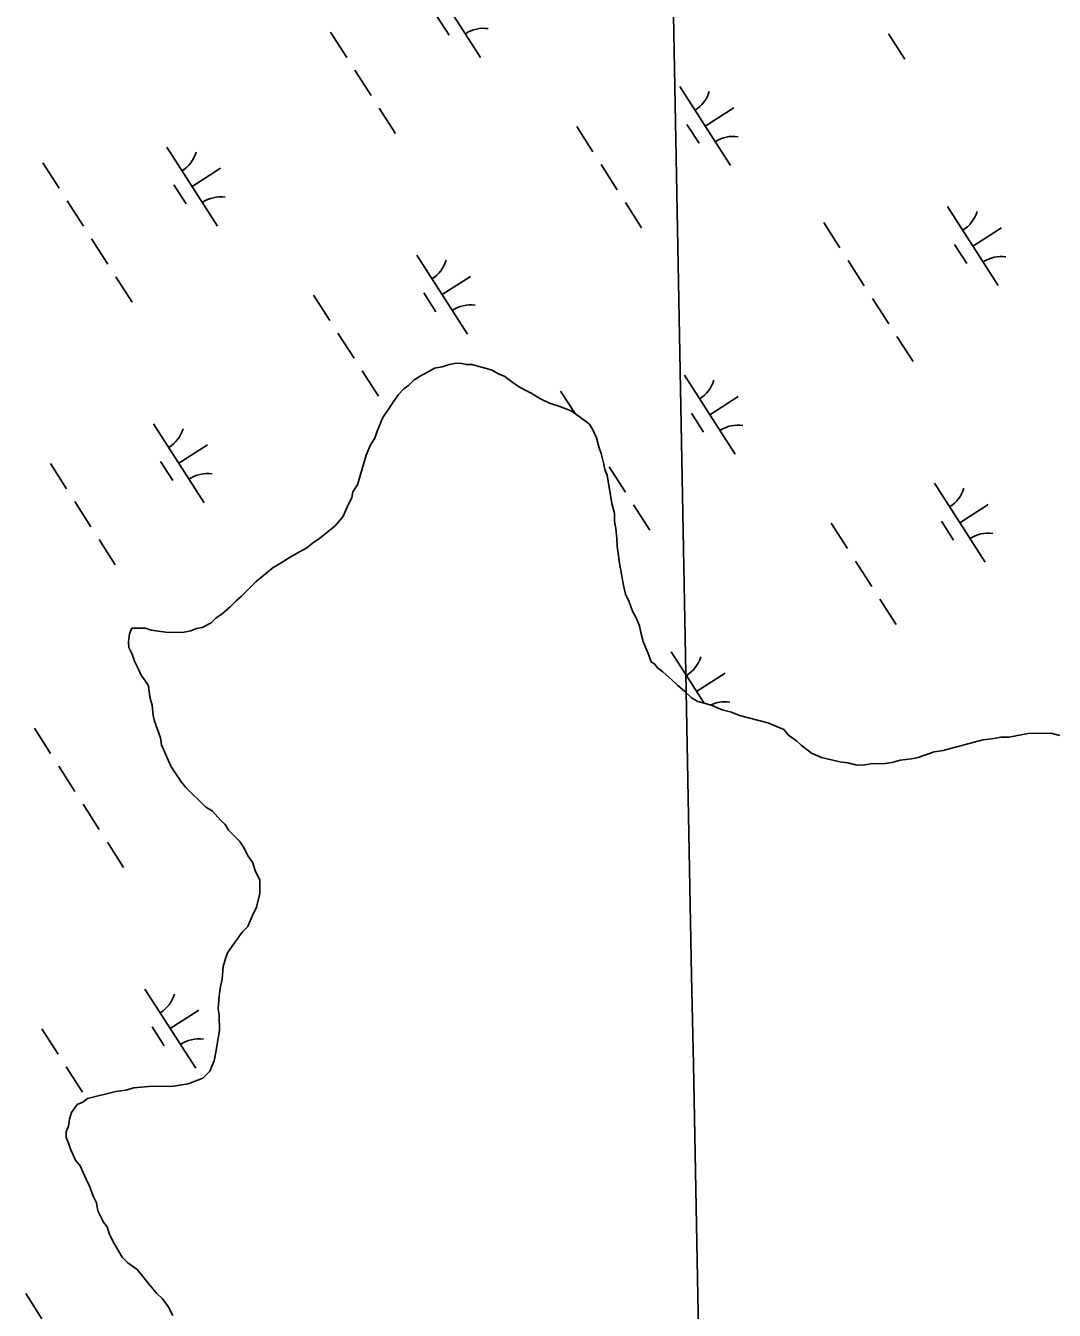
# Model space of a CAD drawing. Extents: x 3962991 to 3983549, y 181631 to 204078.
# Drawn here: x 3973046 to 3973593, y 192803 to 193487 of the extents above; entities that cross this region are included whole.
import ezdxf

# ---------------------------------------------------------------- set-up
doc = ezdxf.new("R2010")
doc.units = 0
for name, color, linetype in [('V-GRID-MAJR', 7, 'Continuous'), ('V-TOPO-SHOR', 7, 'Continuous'), ('V-WETL-SWMP', 7, 'Continuous')]:
    doc.layers.add(name, color=color, linetype=linetype)

msp = doc.modelspace()

# ---------------------------------------------------------------- linework, layer by layer
at = {"layer": 'V-GRID-MAJR'}
msp.add_spline([(3973536.44, 185784.12), (3973487.19, 188388.71), (3973372.59, 194448.65), (3973258, 200508.57), (3973228.23, 202082.7)], degree=3, dxfattribs=at)
at = {"layer": 'V-TOPO-SHOR'}
for points in [[(3973569.13, 193107.97), (3973564.9, 193107.92), (3973561.28, 193107.27), (3973555.25, 193106.6), (3973534.16, 193100.91), (3973529.33, 193100.25), (3973520.9, 193097.13), (3973517.28, 193096.48), (3973511.25, 193095.81), (3973507.03, 193094.55), (3973503.41, 193093.9), (3973495.56, 193093.81), (3973492.54, 193093.17), (3973488.31, 193093.12), (3973483.46, 193094.28), (3973479.23, 193094.83), (3973469.53, 193097.14), (3973464.06, 193099.49), (3973458.57, 193103.66), (3973456.13, 193106.05), (3973451.86, 193109.02), (3973449.41, 193112.01), (3973440.91, 193115.54), (3973425.75, 193119.59), (3973421.5, 193121.36), (3973416.65, 193122.51), (3973411.18, 193124.86), (3973403.29, 193127.19), (3973400.25, 193128.97), (3973396.58, 193132.55), (3973392.92, 193135.53), (3973389.87, 193138.52), (3973384.98, 193142.69), (3973381.93, 193145.07), (3973380.7, 193146.87), (3973378.88, 193148.06), (3973377.62, 193151.67), (3973374.52, 193158.89), (3973373.25, 193163.71), (3973372.61, 193167.33), (3973370.74, 193171.54), (3973368.89, 193175.14), (3973367.02, 193179.96), (3973365.16, 193184.17), (3973363.89, 193189.59), (3973363.23, 193193.82), (3973361.94, 193200.45), (3973361.28, 193205.88), (3973360.63, 193209.5), (3973360.58, 193213.73), (3973359.92, 193219.16), (3973359.27, 193222.78), (3973359.22, 193227.01), (3973357.95, 193232.44), (3973355.35, 193247.52), (3973354.11, 193250.52), (3973353.46, 193254.14), (3973352.2, 193258.96), (3973350.95, 193262.57), (3973349.68, 193267.39), (3973347.82, 193271.6), (3973345.97, 193274.6), (3973340.48, 193278.77), (3973336.22, 193281.74), (3973330.15, 193284.09), (3973324.69, 193285.84), (3973319.82, 193288.2), (3973314.95, 193291.17), (3973311.31, 193292.94), (3973308.26, 193294.72), (3973304, 193297.69), (3973300.95, 193300.07), (3973297.91, 193301.24), (3973293.65, 193303.61), (3973283.34, 193306.51), (3973280.32, 193306.48), (3973277.29, 193307.05), (3973274.27, 193307.01), (3973271.26, 193306.37), (3973267.64, 193305.12), (3973263.42, 193304.47), (3973260.42, 193302.62), (3973256.82, 193300.77), (3973252.61, 193298.3), (3973249.63, 193295.24), (3973247.23, 193293.4), (3973244.25, 193290.34), (3973235.93, 193278.16), (3973232.99, 193270.87), (3973231.82, 193267.23), (3973229.45, 193263.58), (3973227.09, 193258.11), (3973222.44, 193242.34), (3973220.07, 193238.69), (3973219.5, 193235.66), (3973217.14, 193230.8), (3973214.78, 193225.33), (3973210.61, 193220.44), (3973202.23, 193213.7), (3973199.22, 193211.85), (3973195.63, 193208.79)], [(3973195.63, 193208.79), (3973192.03, 193206.93), (3973186.62, 193203.85), (3973181.83, 193200.77), (3973177.62, 193198.3), (3973168.64, 193190.94), (3973165.06, 193187.27), (3973160.88, 193182.99), (3973157.88, 193180.54), (3973154.9, 193177.49), (3973150.71, 193173.81), (3973147.11, 193171.35), (3973144.72, 193168.9), (3973139.91, 193166.43), (3973136.9, 193165.79), (3973133.89, 193164.55), (3973130.27, 193163.9), (3973121.81, 193163.8), (3973112.73, 193164.9), (3973109.7, 193166.08), (3973102.45, 193165.99), (3973101.27, 193162.96), (3973100.72, 193158.72), (3973100.75, 193155.7), (3973102.61, 193152.1), (3973103.86, 193148.48), (3973105.71, 193144.88), (3973107.58, 193140.67), (3973109.42, 193138.27), (3973111.27, 193135.27), (3973111.94, 193129.24), (3973113.2, 193125.02), (3973113.87, 193119.59), (3973114.51, 193116.57), (3973117.63, 193107.54), (3973118.28, 193103.92), (3973123.25, 193092.5), (3973125.1, 193089.5), (3973128.79, 193084.1), (3973131.24, 193081.11), (3973141.63, 193070.95), (3973145.29, 193068.58), (3973149.57, 193063.79), (3973152.02, 193061.4), (3973153.87, 193058.4), (3973159.98, 193052.43), (3973161.83, 193049.43), (3973164.3, 193044.62), (3973166.76, 193041.02), (3973168.02, 193036.81), (3973170.49, 193032), (3973170.58, 193024.75), (3973168.85, 193017.48), (3973166.49, 193012.61), (3973164.13, 193007.15), (3973161.15, 193004.09), (3973158.18, 192999.82), (3973155.79, 192996.77), (3973153.42, 192993.12), (3973152.25, 192990.08), (3973151.09, 192985.84), (3973150.56, 192979.18), (3973149.41, 192974.34), (3973148.85, 192970.1), (3973148.32, 192963.44), (3973148.97, 192959.83), (3973149.06, 192951.97), (3973147.38, 192941.07), (3973146.23, 192935.61), (3973143.88, 192930.15), (3973140.29, 192926.48), (3973132.47, 192923.37), (3973124.63, 192922.07), (3973111.33, 192921.91), (3973103.48, 192921.22), (3973099.27, 192919.96), (3973093.84, 192919.29), (3973078.77, 192915.49), (3973076.37, 192913.65), (3973073.37, 192912.4), (3973070.39, 192908.14), (3973069.23, 192904.5), (3973068.67, 192900.86), (3973067.49, 192897.83), (3973067.53, 192894.81), (3973068.77, 192891.8), (3973070.02, 192888.19), (3973072.5, 192882.78), (3973074.96, 192879.79), (3973078.06, 192872.57), (3973079.92, 192868.96), (3973081.79, 192863.54), (3973083.65, 192859.94), (3973084.3, 192855.72), (3973087.39, 192849.71), (3973089.23, 192847.31), (3973090.49, 192843.1), (3973092.97, 192838.29), (3973097.28, 192831.08), (3973100.34, 192828.1), (3973105.21, 192824.53)], [(3973596.32, 193108.89), (3973591.47, 193110.04), (3973579.38, 193109.9), (3973569.13, 193107.97)], [(3973105.21, 192824.53), (3973111.96, 192816.14), (3973115.64, 192811.96), (3973118.69, 192808.97), (3973121.77, 192804.78), (3973124.24, 192799.97)]]:
    msp.add_lwpolyline(points, dxfattribs=at)
at = {"layer": 'V-WETL-SWMP'}
for p, q in [((3973261.05, 193512), (3973288.04, 193469.91)), ((3973264.81, 193491.84), (3973271.29, 193481.74)), ((3973208.12, 193483.32), (3973216.76, 193469.85)), ((3973505.11, 193482.53), (3973513.74, 193469.06)), ((3973221.08, 193463.12), (3973229.71, 193449.65)), ((3973394.08, 193454.46), (3973421.06, 193412.37)), ((3973234.03, 193442.91), (3973242.66, 193429.44)), ((3973407.57, 193433.41), (3973422.72, 193443.13)), ((3973339.17, 193433.16), (3973347.81, 193419.69)), ((3973397.83, 193434.3), (3973404.31, 193424.2)), ((3973121.02, 193422.23), (3973148, 193380.14)), ((3973055.14, 193413.75), (3973063.77, 193400.28)), ((3973134.51, 193401.18), (3973149.67, 193410.9)), ((3973352.12, 193412.96), (3973360.76, 193399.49)), ((3973124.78, 193402.07), (3973131.26, 193391.97)), ((3973068.09, 193393.55), (3973076.73, 193380.08)), ((3973365.08, 193392.75), (3973373.71, 193379.28)), ((3973536.52, 193390.51), (3973563.51, 193348.42)), ((3973470.64, 193382.03), (3973479.28, 193368.57)), ((3973550.02, 193369.46), (3973565.17, 193379.18)), ((3973081.04, 193373.35), (3973089.68, 193359.88)), ((3973540.28, 193370.35), (3973546.76, 193360.25)), ((3973254.04, 193364.69), (3973281.03, 193322.59)), ((3973483.6, 193361.83), (3973492.23, 193348.36)), ((3973094, 193353.14), (3973102.63, 193339.67)), ((3973267.54, 193343.64), (3973282.69, 193353.36)), ((3973199.14, 193343.39), (3973207.77, 193329.92)), ((3973257.8, 193344.53), (3973264.28, 193334.43)), ((3973496.55, 193341.63), (3973505.19, 193328.16)), ((3973212.09, 193323.19), (3973220.73, 193309.72)), ((3973509.5, 193321.42), (3973518.14, 193307.95)), ((3973225.04, 193302.98), (3973233.68, 193289.51)), ((3973396.49, 193300.74), (3973423.48, 193258.64)), ((3973330.61, 193292.26), (3973338.27, 193280.31)), ((3973409.99, 193279.69), (3973425.14, 193289.4)), ((3973400.25, 193280.58), (3973406.73, 193270.47)), ((3973114.01, 193274.91), (3973141, 193232.82)), ((3973127.5, 193253.87), (3973142.66, 193263.58)), ((3973059.11, 193253.62), (3973067.74, 193240.15)), ((3973117.77, 193254.75), (3973124.25, 193244.65)), ((3973356.52, 193251.85), (3973365.15, 193238.38)), ((3973529.52, 193243.19), (3973556.5, 193201.1)), ((3973072.06, 193233.41), (3973080.7, 193219.94)), ((3973369.47, 193231.65), (3973378.11, 193218.18)), ((3973543.01, 193222.15), (3973558.16, 193231.86)), ((3973474.61, 193221.9), (3973483.25, 193208.43)), ((3973533.28, 193223.03), (3973539.75, 193212.93)), ((3973085.01, 193213.21), (3973093.65, 193199.74)), ((3973487.56, 193201.69), (3973496.2, 193188.22)), ((3973500.52, 193181.49), (3973509.15, 193168.02)), ((3973389.49, 193153.42), (3973407, 193126.1)), ((3973402.98, 193132.37), (3973418.13, 193142.09)), ((3973050.55, 193112.71), (3973059.18, 193099.24)), ((3973063.5, 193092.51), (3973072.14, 193079.04)), ((3973076.45, 193072.31), (3973085.09, 193058.84)), ((3973089.41, 193052.1), (3973098.04, 193038.63)), ((3973109.42, 192973.87), (3973136.41, 192931.78)), ((3973122.91, 192952.83), (3973138.07, 192962.54)), ((3973054.52, 192952.58), (3973063.15, 192939.11)), ((3973113.18, 192953.71), (3973119.66, 192943.61)), ((3973067.47, 192932.37), (3973076.11, 192918.9)), ((3973045.96, 192811.67), (3973054.59, 192798.2)), ((3973121.2, 192805.55), (3973122.05, 192804.22))]:
    msp.add_line(p, q, dxfattribs=at)
for points in [[(3973389.87, 193138.52), (3973384.98, 193142.69), (3973381.93, 193145.07), (3973380.7, 193146.87), (3973378.88, 193148.06), (3973377.62, 193151.67), (3973374.52, 193158.89), (3973373.25, 193163.71), (3973372.61, 193167.33), (3973370.74, 193171.54), (3973368.89, 193175.14), (3973367.02, 193179.96), (3973365.16, 193184.17), (3973363.89, 193189.59), (3973363.23, 193193.81), (3973361.95, 193200.45), (3973361.28, 193205.88), (3973360.63, 193209.5), (3973360.58, 193213.73), (3973359.91, 193219.16), (3973359.27, 193222.78), (3973359.22, 193227.01), (3973357.95, 193232.43), (3973355.35, 193247.52), (3973354.11, 193250.52), (3973353.46, 193254.14), (3973352.2, 193258.96), (3973350.95, 193262.58), (3973349.68, 193267.39), (3973347.82, 193271.6), (3973345.97, 193274.61), (3973340.48, 193278.77), (3973336.22, 193281.74), (3973330.15, 193284.09), (3973324.69, 193285.84), (3973319.82, 193288.2), (3973314.95, 193291.17), (3973311.31, 193292.94), (3973308.26, 193294.72), (3973304, 193297.69), (3973300.95, 193300.07), (3973297.91, 193301.24), (3973293.65, 193303.61), (3973283.34, 193306.51), (3973280.32, 193306.48), (3973277.29, 193307.05), (3973274.27, 193307.01), (3973271.26, 193306.37), (3973267.65, 193305.12), (3973263.42, 193304.47), (3973260.42, 193302.62), (3973256.82, 193300.77), (3973252.61, 193298.3), (3973249.63, 193295.24), (3973247.23, 193293.4), (3973244.25, 193290.34), (3973235.93, 193278.16), (3973232.99, 193270.87), (3973231.82, 193267.23), (3973229.45, 193263.58), (3973227.09, 193258.11), (3973222.44, 193242.34), (3973220.07, 193238.69), (3973219.5, 193235.66), (3973217.14, 193230.8), (3973214.78, 193225.33), (3973210.61, 193220.44), (3973202.22, 193213.7), (3973199.22, 193211.85), (3973195.63, 193208.79), (3973192.03, 193206.93), (3973186.62, 193203.85)], [(3973186.62, 193203.85), (3973181.83, 193200.77), (3973177.62, 193198.3), (3973168.64, 193190.94), (3973160.88, 193182.99), (3973157.88, 193180.54), (3973154.9, 193177.49), (3973150.71, 193173.81), (3973147.11, 193171.35), (3973144.72, 193168.9), (3973139.92, 193166.43), (3973136.9, 193165.79), (3973133.89, 193164.55), (3973130.27, 193163.9), (3973121.81, 193163.8), (3973112.73, 193164.9), (3973109.7, 193166.08), (3973102.45, 193165.99), (3973101.27, 193162.96), (3973100.72, 193158.72), (3973100.75, 193155.7), (3973102.61, 193152.1), (3973103.86, 193148.48), (3973105.71, 193144.88), (3973107.58, 193140.67), (3973109.42, 193138.27), (3973111.27, 193135.27), (3973111.94, 193129.24), (3973113.2, 193125.02), (3973113.87, 193119.59), (3973114.51, 193116.57), (3973117.63, 193107.54), (3973118.28, 193103.92), (3973123.25, 193092.5), (3973125.1, 193089.5), (3973128.79, 193084.1), (3973131.24, 193081.11), (3973141.63, 193070.95), (3973145.29, 193068.58), (3973149.57, 193063.79), (3973152.02, 193061.4), (3973153.87, 193058.4), (3973159.98, 193052.43), (3973161.83, 193049.43), (3973164.3, 193044.62), (3973166.76, 193041.02), (3973168.02, 193036.81), (3973170.49, 193032), (3973170.58, 193024.75), (3973168.85, 193017.48), (3973166.49, 193012.61), (3973164.14, 193007.15), (3973161.15, 193004.09), (3973158.18, 192999.82), (3973155.79, 192996.77), (3973153.42, 192993.12), (3973152.25, 192990.08), (3973151.09, 192985.84), (3973150.56, 192979.18), (3973149.41, 192974.34), (3973148.85, 192970.1), (3973148.32, 192963.44), (3973148.97, 192959.83), (3973149.06, 192951.97), (3973147.38, 192941.07), (3973146.23, 192935.62), (3973143.88, 192930.15), (3973140.29, 192926.48), (3973132.47, 192923.37), (3973124.63, 192922.07), (3973111.33, 192921.91), (3973103.48, 192921.22), (3973099.27, 192919.96), (3973093.84, 192919.29), (3973078.77, 192915.49), (3973076.37, 192913.65), (3973073.37, 192912.4), (3973070.39, 192908.14), (3973069.23, 192904.5), (3973068.67, 192900.86), (3973067.49, 192897.83), (3973067.53, 192894.81), (3973068.77, 192891.8), (3973070.02, 192888.19), (3973072.5, 192882.78), (3973074.96, 192879.78), (3973078.06, 192872.57), (3973079.92, 192868.96), (3973081.79, 192863.54), (3973083.65, 192859.94), (3973084.3, 192855.72), (3973087.39, 192849.71), (3973089.23, 192847.31), (3973090.49, 192843.1), (3973092.97, 192838.29), (3973097.28, 192831.09), (3973100.34, 192828.1), (3973105.22, 192824.53), (3973111.96, 192816.15), (3973115.64, 192811.96), (3973118.69, 192808.97)], [(3973596.32, 193108.89), (3973591.47, 193110.04), (3973579.38, 193109.9), (3973569.13, 193107.97), (3973564.9, 193107.92), (3973561.28, 193107.27), (3973555.24, 193106.6), (3973534.16, 193100.91), (3973529.33, 193100.25), (3973520.9, 193097.13), (3973517.28, 193096.48), (3973511.25, 193095.81), (3973507.03, 193094.55), (3973503.41, 193093.9), (3973495.56, 193093.81), (3973492.54, 193093.17), (3973488.31, 193093.12), (3973483.46, 193094.28), (3973479.22, 193094.83), (3973469.53, 193097.14), (3973464.06, 193099.49), (3973458.57, 193103.66), (3973456.13, 193106.05), (3973451.86, 193109.02), (3973449.41, 193112.01), (3973440.91, 193115.54), (3973425.75, 193119.59), (3973421.5, 193121.36), (3973416.65, 193122.51), (3973411.18, 193124.86), (3973403.29, 193127.19), (3973400.25, 193128.97), (3973396.58, 193132.55), (3973392.92, 193135.53), (3973389.87, 193138.52)], [(3973118.69, 192808.97), (3973121.77, 192804.78), (3973124.24, 192799.97)]]:
    msp.add_lwpolyline(points, dxfattribs=at)
for centre, start, end in [((3973289.65, 193467.83), 81.89186, 123.43552), ((3973392.86, 193456.8), 301.89187, 343.43553), ((3973422.68, 193410.29), 81.89186, 123.43552), ((3973119.8, 193424.56), 301.89187, 343.43553), ((3973149.62, 193378.06), 81.89186, 123.43552), ((3973535.31, 193392.84), 301.89187, 343.43553), ((3973565.12, 193346.34), 81.89186, 123.43552), ((3973252.83, 193367.02), 301.89187, 343.43553), ((3973282.64, 193320.52), 81.89186, 123.43552), ((3973395.28, 193303.07), 301.89187, 343.43553), ((3973425.09, 193256.56), 81.89186, 123.43552), ((3973112.8, 193277.25), 301.89187, 343.43553), ((3973142.61, 193230.74), 81.89186, 123.43552), ((3973528.3, 193245.53), 301.89187, 343.43553), ((3973558.12, 193199.02), 81.89186, 123.43552), ((3973388.27, 193155.76), 301.89187, 343.43553), ((3973418.09, 193109.25), 81.89186, 115.91954), ((3973108.21, 192976.21), 301.89187, 343.43553), ((3973138.02, 192929.7), 81.89186, 123.43552)]:
    msp.add_arc(centre, 17.62, start, end, dxfattribs=at)

doc.saveas('drawing.dxf')
